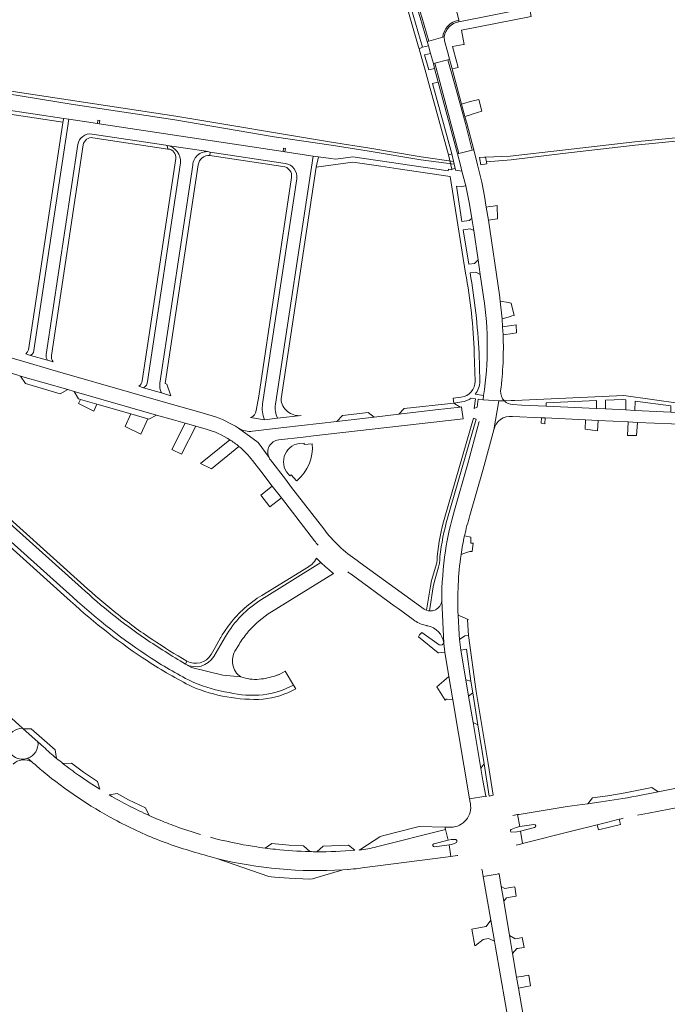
# Model space of a CAD drawing. Header units: metres. Extents: x 166325 to 190320, y 381923 to 404576.
# Tile 271 of 656: x 176704 to 176925, y 385314 to 385651. Entities that reach past the tile are written whole.
import ezdxf

# ---------------------------------------------------------------- set-up
doc = ezdxf.new("R2010")
doc.units = ezdxf.units.M
for name, color, linetype, lineweight in [('B-WE-OG-WATER_BEEK-GV', 8, 'Continuous', 18), ('B-WE-VH-VERHARDING_ASFALT-GV', 8, 'Continuous', 18), ('B-WE-VH-VERHARDING_BETON-GV', 8, 'Continuous', 18), ('B-WE-VH-VERHARDING_BETONSTRAATSTEEN-GV', 8, 'Continuous', 18), ('B-WE-VH-VERHARDING_STRAATBAKSTEEN-GV', 8, 'Continuous', 18)]:
    doc.layers.add(name, color=color, linetype=linetype, lineweight=lineweight)

msp = doc.modelspace()

# ---------------------------------------------------------------- linework, layer by layer
at = {"layer": 'B-WE-OG-WATER_BEEK-GV', "flags": 128}
msp.add_lwpolyline([(176688.786, 385627.278), (176721.684, 385621.978), (176757.116, 385616.571), (176791.056, 385610.737), (176810.444, 385607.951), (176823.493, 385605.889), (176841.068, 385602.959), (176852.51, 385601.405), (176852.291, 385602.375), (176841.231, 385603.946), (176823.653, 385606.876), (176810.593, 385608.94), (176757.399, 385617.898), (176688.954, 385628.264)], dxfattribs=at)
for points in [[(176863.193, 385603.823), (176863.576, 385602.188), (176871.975, 385602.941), (176889.649, 385605.101), (176914.318, 385607.949), (176947.796, 385611.294), (176947.818, 385612.43), (176914.223, 385609.077), (176889.541, 385606.231), (176871.663, 385604.137)], [(176861.218, 385603.776), (176861.638, 385601.249), (176863.72, 385601.573), (176863.576, 385602.188), (176863.193, 385603.823), (176862.899, 385603.812)]]:
    msp.add_lwpolyline(points, close=True, dxfattribs=at)
at = {"layer": 'B-WE-VH-VERHARDING_ASFALT-GV', "flags": 128}
for points in [[(176810.006, 385752.823), (176811.585, 385747.199), (176815.997, 385732.853), (176827.34, 385696.849), (176832.247, 385681.211), (176839.256, 385658.641), (176841.419, 385651.645), (176843.802, 385643.525), (176848.592, 385644.829)], [(176854.051, 385650.625), (176853.363, 385654), (176852.041, 385653.718)], [(176705.088, 385408.688), (176703.754, 385409.887), (176692.464, 385420.023), (176691.302, 385421.067), (176680.089, 385431.135), (176678.823, 385432.272), (176667.504, 385442.435), (176666.591, 385443.254), (176653.044, 385455.419), (176652.503, 385455.904), (176641.215, 385466.04), (176640.106, 385467.035), (176628.748, 385477.234)], [(177062.53, 385414.79), (177052.084, 385413.057), (177045.411, 385411.95), (177021.586, 385407.996), (177014.142, 385406.761), (177013.17, 385406.6), (177012.904, 385406.547), (176989.139, 385401.818), (176983.77, 385400.75), (176980.601, 385399.999), (176956.914, 385394.388), (176950.501, 385392.869), (176942.4, 385390.95), (176926.761, 385387.884), (176922.155, 385386.981), (176914.658, 385385.511)], [(176712.175, 385402.325), (176710.291, 385404.016)], [(176902.707, 385383.507), (176898.217, 385382.879), (176896.232, 385382.601), (176891.15, 385381.89), (176874.678, 385379.233), (176874.193, 385379.155), (176874.902, 385375.051), (176879.787, 385375.773)], [(176915.138, 385378.936), (176918.923, 385379.685), (176925.92, 385381.07), (176940.627, 385383.804), (176941.431, 385383.982), (176941.886, 385384.069), (176952.853, 385386.166)], [(176879.972, 385374.717), (176875.156, 385373.497), (176875.889, 385369.252), (176893.026, 385373.596), (176901.359, 385375.708), (176905.453, 385376.746)], [(176845.603, 385369.213), (176850.443, 385370.451), (176849.536, 385374.124), (176826.006, 385368.118)], [(176820.047, 385367.006), (176820.037, 385367.113)], [(176821.04, 385360.919), (176851.406, 385364.87), (176850.804, 385368.846)], [(176850.804, 385368.846), (176845.795, 385368.162)], [(176814.461, 385360.282), (176816.125, 385360.406), (176816.278, 385360.417)]]:
    msp.add_lwpolyline(points, dxfattribs=at)
for points in [[(176850.386, 385637.157), (176845.927, 385635.939), (176847.659, 385629.535), (176854.101, 385605.123), (176858.663, 385606.194), (176856.339, 385615.311), (176852.643, 385629.019)], [(176851.715, 385604.927), (176850.552, 385604.659), (176851.726, 385599.702), (176852.832, 385599.975)]]:
    msp.add_lwpolyline(points, close=True, dxfattribs=at)
at = {"layer": 'B-WE-VH-VERHARDING_ASFALT-GV'}
for points in [[(176699.841, 385404.577, -0.3530275), (176705.088, 385408.688)], [(176716.687, 385398.37, -0.0140482), (176712.175, 385402.325)], [(176708.24, 385397.2, 0.0089091), (176712.092, 385393.874)], [(176718.853, 385396.618, -0.0076258), (176716.687, 385398.37)], [(176712.092, 385393.874, 0.0512837), (176736.42, 385377.511)], [(176731.457, 385387.842, -0.0153209), (176724.218, 385392.648)], [(176914.658, 385385.511, -0.0135531), (176902.707, 385383.507)], [(176736.42, 385377.511, 0.0312554), (176751.799, 385370.354)], [(176751.34, 385377.528, -0.0064115), (176748.28, 385378.867)], [(176757.279, 385375.164, -0.0114459), (176751.34, 385377.528)], [(176905.453, 385376.746, -0.0042086), (176908.866, 385377.58)], [(176908.866, 385377.58, -0.0014968), (176910.281, 385377.906)], [(176751.799, 385370.354, 0.0250238), (176768.118, 385365.084)], [(176784.195, 385368.25, -0.0268123), (176769.236, 385371.405)], [(176787.94, 385367.716, -0.0075142), (176784.195, 385368.25)], [(176803.192, 385366.521, -0.0211954), (176791.44, 385367.308)], [(176805.571, 385366.482, -0.0054699), (176803.192, 385366.521)], [(176818.58, 385366.981, -0.0231362), (176805.571, 385366.482)], [(176845.795, 385368.162, -0.9669337), (176845.603, 385369.213)], [(176768.118, 385365.084, 0.0101183), (176771.467, 385364.154)], [(176771.467, 385364.154, 0.0763371), (176814.461, 385360.282)], [(176816.278, 385360.417, 0.0087633), (176819.916, 385360.781)], [(176819.916, 385360.781, 0.0035059), (176821.04, 385360.919)]]:
    msp.add_lwpolyline(points, format="xyb", dxfattribs=at)
at = {"layer": 'B-WE-VH-VERHARDING_BETON-GV', "flags": 128}
for points in [[(176730.651, 385615.361), (176731.234, 385615.273), (176731.482, 385616.401), (176730.771, 385616.506)], [(176794.089, 385605.753), (176794.659, 385605.666), (176794.928, 385606.839), (176794.216, 385606.945)]]:
    msp.add_lwpolyline(points, close=True, dxfattribs=at)
at = {"layer": 'B-WE-VH-VERHARDING_BETONSTRAATSTEEN-GV', "flags": 128}
for points in [[(176809.425, 385752.674), (176809.596, 385752.064), (176811.012, 385747.023), (176815.424, 385732.677), (176817.471, 385726.345), (176818.721, 385722.035), (176818.844, 385721.648), (176821.167, 385714.336), (176823.978, 385705.623), (176824.88, 385702.827), (176825.777, 385700.046), (176826.841, 385696.748), (176830.793, 385684.109), (176831.733, 385681.104), (176837.576, 385662.332), (176838.766, 385658.504), (176840.894, 385651.537), (176843.295, 385643.387), (176843.802, 385643.525), (176841.419, 385651.645), (176839.256, 385658.641), (176832.247, 385681.211), (176827.34, 385696.849)], [(176818.165, 385716.042), (176818.408, 385715.284), (176824.538, 385696.14), (176828.33, 385683.344), (176829.206, 385680.387), (176840.262, 385641.843), (176840.534, 385640.896), (176841.659, 385641.382), (176836.889, 385657.915), (176838.766, 385658.504), (176837.576, 385662.332), (176835.781, 385661.754), (176830.316, 385680.697), (176831.733, 385681.104)], [(176853.363, 385654), (176854.051, 385650.625), (176854.156, 385650.107), (176878.244, 385654.865)], [(176878.82, 385651.949), (176878.244, 385654.865), (176854.156, 385650.107)], [(176849.141, 385644.984), (176849.179, 385643.608), (176850.188, 385639.926), (176850.907, 385637.3), (176851.81, 385633.97), (176853.837, 385634.52), (176852.306, 385640.375), (176851.957, 385641.712), (176853.178, 385641.914), (176855.658, 385642.324), (176855.95, 385642.372), (176855.065, 385647.222), (176878.82, 385651.949)], [(176854.156, 385650.107), (176854.051, 385650.625)], [(176848.592, 385644.829), (176849.141, 385644.984)], [(176731.234, 385615.273), (176730.651, 385615.361), (176720.832, 385616.848), (176719.699, 385609.355), (176708.765, 385537.048), (176708.394, 385536.588), (176707.768, 385536.081), (176713.627, 385534.414)], [(176791.483, 385519.396), (176804.335, 385604.201), (176794.659, 385605.666), (176794.089, 385605.753), (176731.234, 385615.273)], [(176754.032, 385607.888), (176728.798, 385611.724)], [(176729.114, 385610.493), (176754.742, 385606.621), (176754.444, 385607.834)], [(176723.955, 385608.154), (176713.149, 385536.427)], [(176714.947, 385536.079), (176725.777, 385608.032)], [(176754.444, 385607.834), (176754.742, 385606.621)], [(176769.171, 385605.597), (176767.761, 385605.935), (176754.444, 385607.834)], [(176754.444, 385607.834), (176767.761, 385605.935), (176769.171, 385605.597), (176794.791, 385601.724)], [(176794.791, 385601.724), (176769.171, 385605.597), (176769.059, 385604.445), (176794.023, 385600.675)], [(176769.059, 385604.445), (176769.171, 385605.597)], [(176864.209, 385582.306), (176863.49, 385586.808), (176862.894, 385590.524), (176861.91, 385595.25), (176860.444, 385601.204), (176859.186, 385606.316), (176858.663, 385606.194), (176854.101, 385605.123), (176853.621, 385604.997), (176854.631, 385601.129), (176855.177, 385599.038), (176856.483, 385594.013), (176857.8, 385587.745), (176858.582, 385582.88), (176859.184, 385578.832), (176860.676, 385568.772), (176861.424, 385563.728), (176862.561, 385556.068)], [(176757.393, 385603.375), (176745.921, 385527.429)], [(176747.756, 385527.226), (176758.987, 385601.89)], [(176805.368, 385600.379), (176806.118, 385603.954), (176804.335, 385604.201), (176791.483, 385519.396)], [(176857.971, 385564.331), (176859.951, 385564.553), (176861.424, 385563.728), (176860.676, 385568.772), (176859.491, 385567.547), (176857.496, 385567.307), (176855.628, 385579.023), (176857.972, 385579.329), (176859.184, 385578.832), (176858.582, 385582.88), (176857.674, 385582.157), (176855.173, 385581.876), (176853.257, 385593.889), (176855.136, 385593.81), (176856.483, 385594.013), (176855.177, 385599.038), (176853.013, 385599.344), (176852.891, 385599.986), (176852.832, 385599.975), (176851.726, 385599.702), (176851.668, 385599.688), (176851.707, 385599.532), (176850.52, 385599.712), (176850.46, 385599.143), (176817.836, 385604.003), (176812.111, 385603.122), (176810.345, 385603.367), (176806.118, 385603.954), (176805.368, 385600.379), (176817.859, 385602.159), (176827.478, 385600.748), (176833.414, 385599.873), (176851.11, 385597.229), (176856.359, 385564.251)], [(176763.205, 385601.096), (176751.996, 385526.609)], [(176752.466, 385523.258), (176755.691, 385522.304), (176754.387, 385526.294), (176753.778, 385526.437), (176765.097, 385601.242)], [(176793.355, 385521.228), (176805.368, 385600.379)], [(176796.956, 385596.884), (176785.759, 385522.18), (176784.891, 385517.216)], [(176787.071, 385519.524), (176798.73, 385596.38)], [(176869.235, 385543.118), (176869.061, 385545.887), (176868.894, 385548.537), (176868.207, 385554.676), (176867.966, 385556.809), (176864.209, 385582.306)], [(176630.853, 385550.192), (176637.553, 385548.264), (176638.712, 385547.931), (176649.427, 385544.847), (176650.581, 385544.516), (176660.378, 385541.697), (176678.711, 385536.421), (176688.424, 385533.627), (176689.062, 385533.443), (176703.11, 385529.401), (176704.394, 385529.031), (176720.48, 385524.403), (176722.718, 385523.759), (176750.857, 385515.658), (176756.675, 385514.034), (176760.584, 385512.927), (176764.213, 385511.9), (176767.752, 385510.898)], [(176768.663, 385515.809), (176767.515, 385516.138), (176767.197, 385516.229), (176758.276, 385518.789), (176755.533, 385519.576), (176742.365, 385523.356), (176716.983, 385530.64), (176703.844, 385534.411), (176691.994, 385537.812), (176691.083, 385538.074), (176689.994, 385538.386), (176689.111, 385538.64), (176677.717, 385541.91)], [(176859.377, 385536.834), (176859.669, 385527.251)], [(176861.25, 385527.279), (176860.997, 385536.857)], [(176713.627, 385534.414), (176715.501, 385533.943)], [(176744.736, 385525.536), (176746.419, 385524.987)], [(176746.419, 385524.987), (176752.466, 385523.258)], [(176854.928, 385521.804), (176852.116, 385521.482), (176852.354, 385519.808), (176855.076, 385520.178)], [(176858.34, 385521.494), (176859.753, 385521.267), (176859.354, 385518.002), (176860.412, 385518.416), (176860.743, 385521.11), (176862.428, 385520.871), (176862.552, 385522.383), (176859.64, 385522.791)], [(176862.552, 385522.383), (176862.428, 385520.871), (176867.82, 385520.611), (176869.659, 385520.527)], [(176901.138, 385520.627), (176901.115, 385517.927), (176904.187, 385517.78), (176904.2, 385520.768), (176910.15, 385521.041), (176911.211, 385520.898), (176911.171, 385517.444), (176914.236, 385517.296), (176914.297, 385520.482), (176926.554, 385518.829), (176926.528, 385516.705), (176949.117, 385515.619), (176952.74, 385515.645), (176977.18, 385515.922), (176977.174, 385517.318), (176952.566, 385516.99), (176949.931, 385516.96), (176949.331, 385516.953), (176949.157, 385516.952), (176910.451, 385522.441), (176873.255, 385520.696), (176872.702, 385520.67), (176871.98, 385520.636), (176869.659, 385520.527)], [(176855.55, 385514.397), (176855.108, 385517.505), (176854.967, 385518.496), (176854.601, 385518.428), (176846.145, 385517.488), (176833.609, 385516.021), (176825.226, 385515.041), (176812.47, 385513.548), (176794.334, 385511.427), (176783.643, 385510.176)], [(176857.889, 385481.389), (176862.445, 385497.192), (176866.028, 385510.613), (176867.82, 385520.611), (176862.428, 385520.871)], [(176869.659, 385520.527), (176867.82, 385520.611), (176866.028, 385510.613)], [(176872.607, 385519.296), (176875.618, 385519.098), (176883.996, 385518.751), (176883.956, 385519.838), (176901.138, 385520.627)], [(176952.74, 385515.645), (176949.117, 385515.619), (176926.528, 385516.705), (176914.236, 385517.296), (176911.171, 385517.444), (176904.187, 385517.78), (176901.115, 385517.927), (176883.996, 385518.751), (176875.618, 385519.098), (176872.607, 385519.296)], [(176782.93, 385514.908), (176787.731, 385514.104)], [(176787.731, 385514.104), (176792.169, 385514.614)], [(176792.169, 385514.614), (176800.189, 385515.529)], [(176792.585, 385507.229), (176800.895, 385508.175), (176804.493, 385508.585), (176855.55, 385514.397)], [(176850.214, 385480.459), (176859.976, 385514.289), (176859.162, 385514.667), (176849.305, 385480.847)], [(176872.451, 385515.248), (176882.334, 385514.778), (176883.583, 385514.719), (176897.417, 385514.061), (176901.655, 385513.859), (176911.976, 385513.368), (176915.189, 385513.216), (176926.791, 385512.664), (176933.576, 385512.341), (176945.064, 385511.795), (176945.593, 385511.77), (176948.972, 385512.506), (176950.768, 385512.544), (176952.643, 385512.583), (176952.74, 385515.645)], [(176789.262, 385501.154), (176785.562, 385506.304), (176778.875, 385511.202), (176777.747, 385511.878)], [(176778.875, 385511.202), (176785.562, 385506.304), (176789.262, 385501.154)], [(176861.027, 385513.486), (176857.019, 385498.697), (176852.635, 385483.161)], [(176666.998, 385508.846), (176691.73, 385486.65), (176725.21, 385456.69)], [(176726.043, 385457.438), (176692.47, 385487.49), (176667.787, 385509.645)], [(176775.861, 385507.257), (176765.849, 385499.171), (176769.617, 385497.323), (176778.95, 385505.002)], [(176664.002, 385503.599), (176687.86, 385482.24), (176721.487, 385452.084)], [(176722.25, 385453.45), (176688.88, 385483.37), (176665.748, 385504.064)], [(176783.614, 385500.165), (176786.41, 385496.54), (176790.385, 385491.387), (176793.486, 385487.367), (176804.787, 385472.717)], [(176807.936, 385476.775), (176796.988, 385490.985), (176794.843, 385493.769), (176789.709, 385500.434)], [(176859.036, 385471.872), (176858.187, 385471.904), (176858.225, 385473.929), (176856.042, 385474.416)], [(176854.864, 385468.018), (176856.72, 385468.694), (176857.852, 385469.106), (176858.646, 385469.046), (176859.036, 385471.872)], [(176846.704, 385467.421), (176846.698, 385466.397), (176846.546, 385465.166), (176844.786, 385459.152), (176844.379, 385457.176), (176843.094, 385448.98)], [(176844.092, 385448.773), (176845.353, 385456.97), (176845.761, 385458.965), (176847.17, 385463.692), (176847.517, 385465.088), (176847.646, 385466.187), (176847.657, 385467.327)], [(176807.009, 385465.278), (176786.683, 385452.667)], [(176803.941, 385464.708), (176802.855, 385463.926), (176802.721, 385463.83), (176786.815, 385454.089)], [(176807.009, 385465.278), (176805.449, 385466.779)], [(176842.264, 385449.385), (176820.45, 385465.2), (176819.364, 385465.953)], [(176790.047, 385448.419), (176811.273, 385461.598)], [(176817.347, 385461.305), (176832.013, 385450.566), (176833.33, 385449.602), (176838.532, 385445.793), (176839.075, 385445.411)], [(176848.258, 385452.269), (176848.954, 385437.8), (176849.31, 385434.669), (176850.706, 385426.404), (176852.057, 385418.401), (176857.776, 385384.535), (176863.377, 385385.506), (176862.322, 385390.816), (176861.625, 385394.948), (176858.982, 385410.605), (176857.461, 385419.623)], [(176848.954, 385437.8), (176848.258, 385452.269)], [(176857.461, 385419.623), (176856.511, 385425.25), (176854.801, 385435.381), (176854.378, 385439.04), (176854.187, 385440.705), (176853.825, 385447.319)], [(176775.833, 385444.27), (176775.343, 385443.566), (176774.04, 385441.692), (176773.291, 385440.615), (176772.789, 385439.744), (176772.669, 385439.535), (176770.819, 385436.323), (176769.48, 385433.83)], [(176770.368, 385433.187), (176774.337, 385439.986)], [(176777.63, 385435.06), (176779.009, 385437.314)], [(176760.684, 385430.631), (176761.21, 385431.62)], [(176760.684, 385430.631), (176762.802, 385429.422), (176773.519, 385426.812), (176779.669, 385426.251)], [(176791.942, 385426.768), (176791.733, 385426.695), (176791.524, 385426.623)], [(176792.769, 385427.081), (176792.563, 385427.001), (176792.356, 385426.922)], [(176797.566, 385423.444), (176794.78, 385428.14), (176793.178, 385427.249)], [(176798.37, 385422.09), (176797.566, 385423.444)], [(176710.291, 385404.016), (176705.302, 385408.496), (176705.088, 385408.688)], [(176708.048, 385408.46), (176705.302, 385408.496), (176710.291, 385404.016), (176712.175, 385402.325)], [(176716.687, 385398.37), (176716.187, 385401.274), (176708.048, 385408.46)], [(176708.24, 385397.2), (176706.764, 385398.424)], [(176731.457, 385387.842), (176730.677, 385390.441), (176725.888, 385393.654), (176721.759, 385396.748), (176718.853, 385396.618)], [(176748.28, 385378.867), (176747.08, 385381.448), (176741.274, 385384.245), (176737.415, 385386.409), (176734.693, 385385.889)], [(176922.155, 385386.981), (176920.079, 385388.437), (176910.956, 385386.627), (176905.016, 385385.627), (176899.795, 385384.913), (176898.217, 385382.879), (176902.707, 385383.507)], [(176914.658, 385385.511), (176922.155, 385386.981)], [(176863.433, 385385.226), (176863.404, 385385.372), (176863.377, 385385.506), (176857.776, 385384.535), (176857.982, 385383.319), (176858.052, 385382.905)], [(176872.039, 385374.127), (176873.668, 385374.748), (176874.902, 385375.051), (176874.193, 385379.155), (176872.548, 385378.89)], [(176905.453, 385376.746), (176901.359, 385375.708), (176901.824, 385373.904), (176909.316, 385375.806), (176908.866, 385377.58)], [(176849.536, 385374.124), (176849.403, 385374.664), (176849.35, 385374.878), (176840.597, 385375.074), (176839.638, 385374.891), (176827.979, 385371.947), (176827.06, 385371.587), (176820.994, 385367.625), (176820.24, 385367.132), (176820.037, 385367.113), (176820.047, 385367.006)], [(176826.006, 385368.118), (176849.536, 385374.124)], [(176851.422, 385374.873), (176849.35, 385374.878), (176849.403, 385374.664), (176849.536, 385374.124), (176850.443, 385370.451), (176851.461, 385370.639), (176852.618, 385370.694)], [(176875.156, 385373.497), (176873.904, 385373.274), (176872.251, 385373.162)], [(176873.743, 385368.708), (176875.216, 385369.081), (176875.889, 385369.252), (176875.156, 385373.497)], [(176803.192, 385366.521), (176801.022, 385368.476), (176796.14, 385368.667), (176790.174, 385369.252), (176787.94, 385367.716)], [(176818.58, 385366.981), (176816.365, 385368.771), (176807.767, 385368.412), (176805.571, 385366.482)], [(176853.074, 385369.514), (176851.767, 385369.005), (176850.804, 385368.846), (176851.406, 385364.87), (176853.499, 385365.142), (176853.727, 385365.172)], [(176771.467, 385364.154), (176789.192, 385358.032), (176790.054, 385357.916), (176791.142, 385357.768), (176796.125, 385357.406), (176803.143, 385357.104), (176804.139, 385357.243), (176814.461, 385360.282)], [(176862.307, 385358.814), (176862.454, 385357.967), (176867.831, 385358.869), (176867.79, 385359.11)], [(176877.187, 385304.097), (176876.518, 385308.011), (176874.489, 385319.889), (176873.86, 385323.572), (176872.476, 385331.675), (176871.418, 385337.868), (176869.426, 385349.529), (176868.556, 385354.621), (176867.831, 385358.869), (176862.454, 385357.967), (176865.04, 385343.11), (176866.299, 385335.879), (176866.647, 385333.879), (176878.585, 385265.299), (176881.71, 385249.807), (176884.429, 385239.311), (176887.625, 385228.276)]]:
    msp.add_lwpolyline(points, dxfattribs=at)
at = {"layer": 'B-WE-VH-VERHARDING_BETONSTRAATSTEEN-GV'}
for points in [[(176854.051, 385650.625, 0.336477), (176848.592, 385644.829)], [(176854.156, 385650.107, 0.3264952), (176849.141, 385644.984)], [(176728.798, 385611.724, 0.4146989), (176723.955, 385608.154)], [(176725.777, 385608.032, -0.4145949), (176729.114, 385610.493)], [(176754.032, 385607.888, -0.0197151), (176754.444, 385607.834)], [(176754.444, 385607.834, -0.3932684), (176758.987, 385601.89)], [(176754.742, 385606.621, -0.4397044), (176757.393, 385603.375)], [(176763.205, 385601.096, -0.4659196), (176769.171, 385605.597)], [(176765.097, 385601.242, -0.3962063), (176769.059, 385604.445)], [(176798.73, 385596.38, 0.4140041), (176794.791, 385601.724)], [(176794.023, 385600.675, -0.4280332), (176796.956, 385596.884)], [(176856.359, 385564.251, -0.0388796), (176859.377, 385536.834)], [(176860.997, 385536.857, 0.0310118), (176857.971, 385564.331)], [(176862.561, 385556.068, -0.0763841), (176862.552, 385522.383)], [(176868.39, 385524.007, 0.0405205), (176869.235, 385543.118)], [(176713.149, 385536.427, 0.2176967), (176713.627, 385534.414)], [(176715.501, 385533.943, -0.2314868), (176714.947, 385536.079)], [(176745.921, 385527.429, -0.2364141), (176744.736, 385525.536)], [(176746.419, 385524.987, 0.2275411), (176747.756, 385527.226)], [(176752.466, 385523.258, -0.1659624), (176751.996, 385526.609)], [(176859.669, 385527.251, -0.3670906), (176854.928, 385521.804)], [(176859.64, 385522.791, 0.1819083), (176861.25, 385527.279)], [(176800.189, 385515.529, -0.4245529), (176793.355, 385521.228)], [(176855.076, 385520.178, 0.1262135), (176858.34, 385521.494)], [(176869.659, 385520.527, -0.2267507), (176868.39, 385524.007)], [(176787.071, 385519.524, 0.1380276), (176787.731, 385514.104)], [(176792.169, 385514.614, -0.1531032), (176791.483, 385519.396)], [(176872.607, 385519.296, -0.1936384), (176869.659, 385520.527)], [(176777.747, 385511.878, 0.0658915), (176768.663, 385515.809)], [(176784.891, 385517.216, -0.3108293), (176782.93, 385514.908)], [(176866.028, 385510.613, -0.3839391), (176872.451, 385515.248)], [(176767.752, 385510.898, -0.07266), (176775.861, 385507.257)], [(176783.643, 385510.176, -0.1656881), (176778.875, 385511.202)], [(176778.95, 385505.002, 0.0302778), (176775.861, 385507.257)], [(176778.95, 385505.002, -0.054625), (176783.614, 385500.165)], [(176789.262, 385501.154, -0.5185041), (176792.585, 385507.229)], [(176789.709, 385500.434, -0.0520295), (176789.262, 385501.154)], [(176849.305, 385480.847, 0.039538), (176846.704, 385467.421)], [(176852.635, 385483.161, 0.0346955), (176849.54, 385469.3)], [(176856.042, 385474.416, -0.0202181), (176857.889, 385481.389)], [(176847.657, 385467.327, -0.0389197), (176850.214, 385480.459)], [(176819.364, 385465.953, -0.0805383), (176807.936, 385476.775)], [(176856.042, 385474.416, 0.0181246), (176854.864, 385468.018)], [(176804.787, 385472.717, 0.0102178), (176806.044, 385471.236)], [(176849.54, 385469.3, 0.0356962), (176848.258, 385452.269)], [(176853.825, 385447.319, -0.0440895), (176854.864, 385468.018)], [(176805.449, 385466.779, -0.1001585), (176803.941, 385464.708)], [(176811.273, 385461.598, -0.0198744), (176807.009, 385465.278)], [(176816.176, 385462.113, 0.0085796), (176817.347, 385461.305)], [(176736.944, 385448.097, -0.0187756), (176726.043, 385457.438)], [(176747.006, 385439.273, -0.0379685), (176725.21, 385456.69)], [(176786.815, 385454.089, 0.0890753), (176775.833, 385444.27)], [(176721.487, 385452.084, 0.0404644), (176747.692, 385431.658)], [(176749.004, 385432.644, -0.0416326), (176722.25, 385453.45)], [(176774.337, 385439.986, -0.122309), (176786.683, 385452.667)], [(176848.258, 385452.269, -0.2587176), (176846.094, 385449.161)], [(176749.506, 385438.914, -0.0196056), (176736.944, 385448.097)], [(176782.295, 385441.808, -0.0754627), (176790.047, 385448.419)], [(176843.094, 385448.98, -0.061886), (176842.264, 385449.385)], [(176844.092, 385448.773, -0.0671548), (176843.094, 385448.98)], [(176846.094, 385449.161, -0.1332039), (176844.092, 385448.773)], [(176839.075, 385445.411, 0.0999876), (176843.186, 385443.742)], [(176843.186, 385443.742, 0.0176033), (176843.426, 385443.698)], [(176843.426, 385443.698, -0.3196268), (176848.954, 385437.8)], [(176779.009, 385437.314, -0.0359154), (176781.856, 385441.29)], [(176781.856, 385441.29, -0.005275), (176782.295, 385441.808)], [(176747.006, 385439.273, 0.014676), (176760.684, 385430.631)], [(176761.21, 385431.62, -0.0173864), (176749.506, 385438.914)], [(176769.48, 385433.83, -0.3982993), (176761.21, 385431.62)], [(176776.92, 385430.491, -0.1825146), (176777.63, 385435.06)], [(176747.692, 385431.658, 0.0245752), (176762.924, 385422.892)], [(176763.577, 385424.278, -0.0274886), (176749.004, 385432.644)], [(176760.684, 385430.631, 0.4070007), (176770.368, 385433.187)], [(176779.669, 385426.251, -0.2384993), (176776.92, 385430.491)], [(176792.356, 385426.922, -0.0058223), (176791.942, 385426.768)], [(176793.178, 385427.249, -0.0050434), (176792.769, 385427.081)], [(176763.577, 385424.278, 0.0507363), (176775.606, 385420.85)], [(176785.919, 385425.44, -0.1086787), (176779.669, 385426.251)], [(176791.524, 385426.623, -0.0587763), (176785.919, 385425.44)], [(176797.566, 385423.444, -0.0967111), (176787.207, 385420.14)], [(176762.924, 385422.892, 0.1099808), (176787.222, 385418.58)], [(176787.207, 385420.14, -0.0846526), (176775.606, 385420.85)], [(176787.222, 385418.58, 0.0941719), (176798.37, 385422.09)], [(176706.764, 385398.424, -0.5960684), (176699.841, 385404.577)], [(176706.764, 385398.424, 0.3619321), (176710.291, 385404.016)], [(176701.802, 385396.392, -0.3333461), (176708.24, 385397.2)], [(176718.853, 385396.618, 0.015732), (176724.218, 385392.648)], [(176734.693, 385385.889, 0.0267005), (176748.28, 385378.867)], [(176858.052, 385382.905, -0.4630808), (176851.422, 385374.873)], [(176757.279, 385375.164, 0.0160497), (176765.835, 385372.359)], [(176872.251, 385373.162, -0.8955956), (176872.039, 385374.127)], [(176852.618, 385370.694, -0.8948921), (176853.074, 385369.514)], [(176787.94, 385367.716, 0.0063329), (176791.44, 385367.308)], [(176820.047, 385367.006, 0.038539), (176826.006, 385368.118)], [(176861.908, 385360.499, -0.0573048), (176862.307, 385358.814)]]:
    msp.add_lwpolyline(points, format="xyb", dxfattribs=at)
at = {"layer": 'B-WE-VH-VERHARDING_BETONSTRAATSTEEN-GV', "flags": 128}
for points in [[(176849.141, 385644.984), (176848.592, 385644.829), (176843.802, 385643.525), (176843.295, 385643.387), (176843.701, 385641.934), (176844.431, 385639.315), (176845.413, 385635.798), (176845.927, 385635.939), (176850.386, 385637.157), (176850.907, 385637.3), (176850.188, 385639.926), (176849.179, 385643.608)], [(176845.12, 385628.966), (176847.089, 385629.51), (176845.848, 385634.168), (176843.821, 385633.71), (176842.43, 385638.787), (176844.431, 385639.315), (176843.701, 385641.934), (176841.659, 385641.382), (176840.534, 385640.896), (176841.44, 385637.609), (176842.572, 385633.515), (176843.945, 385628.552), (176850.552, 385604.659), (176851.715, 385604.927)], [(176845.927, 385635.939), (176845.413, 385635.798), (176845.848, 385634.168), (176847.089, 385629.51), (176853.621, 385604.997), (176854.101, 385605.123), (176847.659, 385629.535)], [(176855.061, 385621.98), (176851.81, 385633.97), (176850.907, 385637.3), (176850.386, 385637.157), (176852.643, 385629.019), (176856.339, 385615.311), (176858.663, 385606.194), (176859.186, 385606.316), (176856.844, 385615.402), (176856.209, 385617.745)], [(176860.905, 385623.545), (176857.64, 385622.716), (176856.163, 385622.294), (176855.061, 385621.98), (176856.209, 385617.745), (176857.449, 385618.121), (176859.046, 385618.606), (176862.005, 385619.609)], [(176687.251, 385621.894), (176687.098, 385620.606), (176690.443, 385620.095), (176696.869, 385619.119), (176702.985, 385618.192), (176718.836, 385615.759), (176719.108, 385617.107)], [(176719.699, 385609.355), (176720.832, 385616.848), (176719.108, 385617.107), (176718.836, 385615.759), (176718.803, 385615.597), (176707.097, 385538.011), (176706.763, 385537.269), (176706.16, 385536.607), (176707.768, 385536.081), (176708.394, 385536.588), (176708.765, 385537.048)], [(176867.202, 385587.319), (176865.814, 385587.128), (176864.744, 385586.981), (176863.49, 385586.808), (176864.209, 385582.306), (176866.526, 385582.644), (176867.281, 385582.754)], [(176871.987, 385553.929), (176871.021, 385554.12), (176868.207, 385554.676), (176868.894, 385548.537), (176871.714, 385549.43), (176872.263, 385549.604), (176873.009, 385549.738)], [(176873.691, 385546.573), (176872.17, 385546.348), (176869.061, 385545.887), (176869.235, 385543.118), (176872.579, 385543.589), (176873.797, 385543.76)], [(176704.394, 385529.031), (176706.003, 385526.457), (176717.905, 385522.952), (176720.48, 385524.403)], [(176722.718, 385523.759), (176724.218, 385521.239), (176724.852, 385521.055), (176730.46, 385519.43), (176742.009, 385516.084), (176747.81, 385514.403), (176748.217, 385514.285), (176750.857, 385515.658)], [(176730.46, 385519.43), (176724.852, 385521.055), (176724.141, 385519.618), (176729.382, 385517.049)], [(176854.601, 385518.428), (176852.354, 385519.808), (176835.399, 385517.904), (176833.609, 385516.021), (176846.145, 385517.488)], [(176747.81, 385514.403), (176742.009, 385516.084), (176740.07, 385511.809), (176745.467, 385509.163)], [(176823.118, 385516.525), (176814.335, 385515.539), (176812.47, 385513.548), (176825.226, 385515.041)], [(176883.583, 385514.719), (176882.334, 385514.778), (176882.243, 385512.897), (176883.486, 385512.722)], [(176764.213, 385511.9), (176760.584, 385512.927), (176756.074, 385503.963), (176759.397, 385502.334)], [(176901.655, 385513.859), (176897.417, 385514.061), (176897.268, 385510.867), (176901.485, 385510.261)], [(176915.189, 385513.216), (176911.976, 385513.368), (176911.766, 385508.713), (176914.826, 385508.747)], [(176790.385, 385491.387), (176786.499, 385488.357), (176789.498, 385484.291), (176793.486, 385487.367)], [(176857.326, 385445.714), (176857.326, 385445.799), (176855.488, 385446.597), (176853.825, 385447.319), (176854.187, 385440.705), (176854.378, 385439.04), (176856.129, 385440.303), (176857.377, 385440.376), (176857.083, 385445.716)], [(176841.475, 385441.367), (176840.71, 385440.569), (176840.271, 385439.949), (176847, 385434.43), (176847.321, 385434.463), (176849.31, 385434.669), (176848.954, 385437.8), (176848.4, 385437.141), (176847.789, 385437.106), (176847.395, 385437.216)], [(176857.377, 385440.376), (176856.129, 385440.303), (176854.378, 385439.04), (176854.801, 385435.381), (176856.694, 385435.651), (176858.211, 385424.71), (176858.849, 385420.805), (176859.932, 385414.176), (176860.646, 385409.81), (176862.818, 385396.515), (176864.515, 385385.509), (176865.804, 385385.811), (176864.146, 385396.684), (176860.085, 385421.262)], [(176850.706, 385426.404), (176849.002, 385424.915), (176846.575, 385422.793), (176849.471, 385418.308), (176849.763, 385418.622), (176850.083, 385418.591), (176852.057, 385418.401)], [(176858.211, 385424.71), (176856.511, 385425.25), (176857.461, 385419.623), (176858.849, 385420.805)], [(176860.646, 385409.81), (176858.982, 385410.605), (176861.625, 385394.948), (176862.181, 385395.857), (176862.818, 385396.515)], [(176873.276, 385354.526), (176871.815, 385354.244), (176869.832, 385353.861), (176868.556, 385354.621), (176869.426, 385349.529), (176870.395, 385350.696), (176872.291, 385351.064), (176873.701, 385351.338)], [(176865.04, 385343.11), (176863.412, 385340.904), (176861.562, 385340.56), (176858.55, 385340.001), (176859.523, 385334.333), (176859.748, 385334.382), (176862.37, 385336.512), (176864.273, 385336.839), (176866.299, 385335.879)], [(176875.798, 385337.119), (176874.758, 385336.939), (176874.14, 385336.832), (176873.339, 385336.693), (176871.418, 385337.868), (176872.476, 385331.675), (176873.979, 385333.368), (176874.357, 385333.438), (176874.849, 385333.528), (176876.376, 385333.783)], [(176878.021, 385324.295), (176876.657, 385324.058), (176876.164, 385323.972), (176873.86, 385323.572), (176874.489, 385319.889), (176877.375, 385320.457), (176878.648, 385320.678)]]:
    msp.add_lwpolyline(points, close=True, dxfattribs=at)
at = {"layer": 'B-WE-VH-VERHARDING_STRAATBAKSTEEN-GV'}
for points in [[(176799.558, 385506.024, 0.6356713), (176796.387, 385494.942)], [(176798.842, 385493.341, 0.2407131), (176804.043, 385505.818)], [(176879.972, 385374.717, 0.9685545), (176879.787, 385375.773)]]:
    msp.add_lwpolyline(points, format="xyb", dxfattribs=at)
at = {"layer": 'B-WE-VH-VERHARDING_STRAATBAKSTEEN-GV', "flags": 128}
for points in [[(176804.043, 385505.818), (176801.276, 385505.65), (176801.21, 385506.122), (176799.558, 385506.024)], [(176796.387, 385494.942), (176796.845, 385495.317), (176798.664, 385493.193), (176798.842, 385493.341)], [(176879.787, 385375.773), (176874.902, 385375.051), (176873.668, 385374.748), (176872.039, 385374.127)], [(176872.251, 385373.162), (176873.904, 385373.274), (176875.156, 385373.497), (176879.972, 385374.717)], [(176852.618, 385370.694), (176851.461, 385370.639), (176850.443, 385370.451), (176845.603, 385369.213)], [(176845.795, 385368.162), (176850.804, 385368.846), (176851.767, 385369.005), (176853.074, 385369.514)]]:
    msp.add_lwpolyline(points, dxfattribs=at)

doc.saveas('drawing.dxf')
